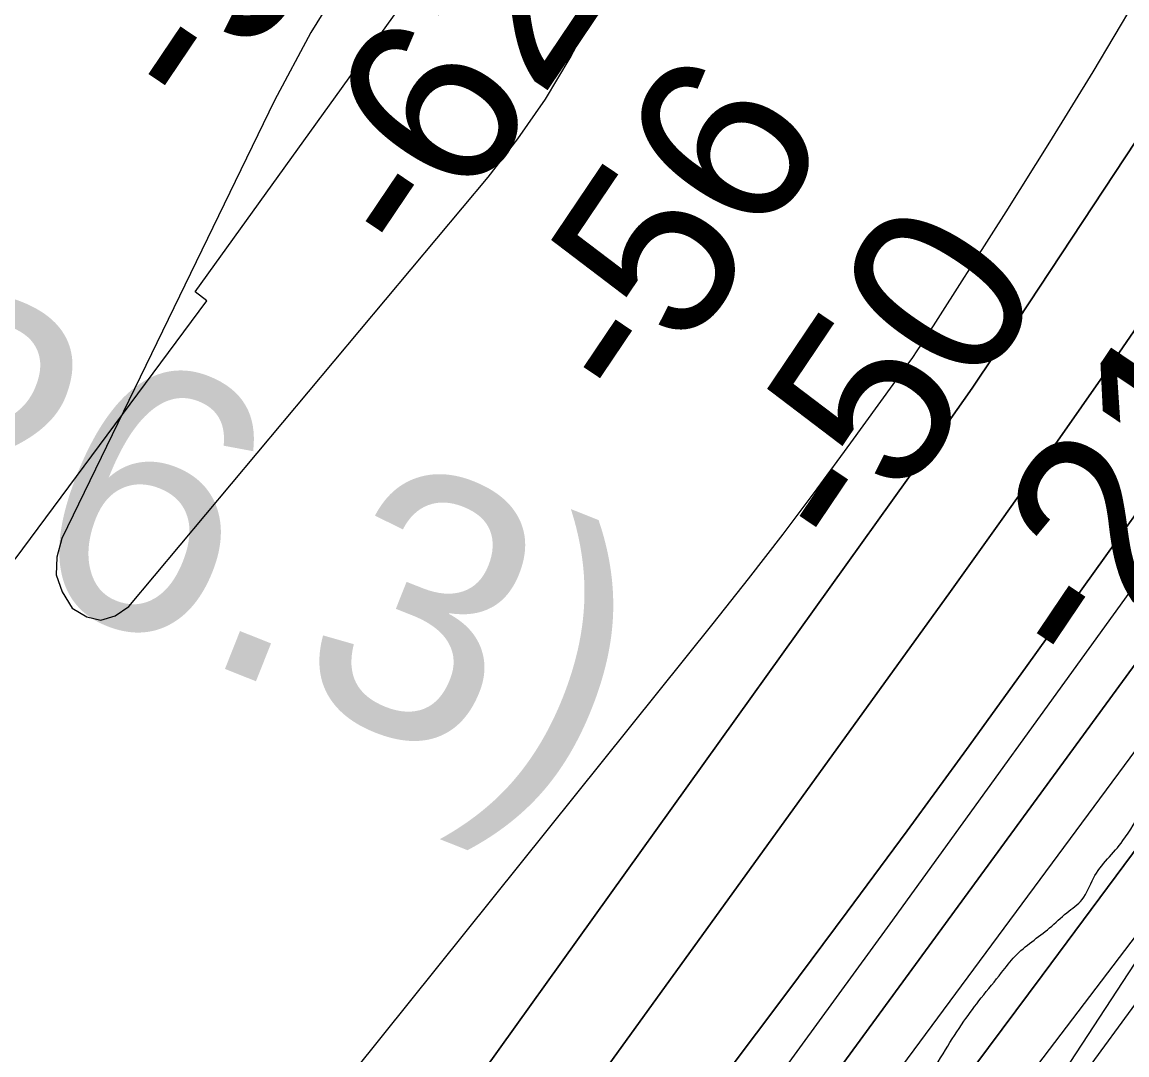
# Model space of a CAD drawing. Extents: x 3297735 to 3335592, y 670436 to 695807.
# Drawn here: x 3319666 to 3320087.2, y 689023 to 689416.7 of the extents above; entities that cross this region are included whole.
import ezdxf

# ---------------------------------------------------------------- set-up
doc = ezdxf.new("R2010")
doc.units = 0
for name, color, linetype in [('V-CHAN-NAID', 7, 'Continuous'), ('V-RIVR-EDGE', 7, 'Continuous'), ('V-RIVR-RANG', 7, 'Continuous'), ('V-ROAD-CNTR', 7, 'Continuous'), ('V-RRAP-RVMT', 7, 'Continuous'), ('V-TOPO-DPTH', 7, 'Continuous'), ('V-TOPO-MAJR', 7, 'Continuous'), ('V-TOPO-MINR', 7, 'Continuous'), ('V-TOPO-WATR', 7, 'Continuous')]:
    doc.layers.add(name, color=color, linetype=linetype)

msp = doc.modelspace()

# ---------------------------------------------------------------- linework, layer by layer
at = {"layer": 'V-RIVR-EDGE'}
msp.add_spline([(3319721.91, 688607.25), (3319733.2, 688627.78), (3319739.82, 688637.46), (3319746.04, 688644.42), (3319750.72, 688655.27), (3319752.28, 688659.14), (3319762.01, 688671.92), (3319781.47, 688699.79), (3319792.76, 688716.44), (3319801.32, 688726.89), (3319810.26, 688738.11), (3319819.98, 688747.01), (3319825.43, 688754.75), (3319830.49, 688762.88), (3319835.55, 688770.63), (3319840.23, 688780.31), (3319844.52, 688791.16), (3319846.86, 688795.42), (3319851.13, 688797.35), (3319854.24, 688799.66), (3319861.24, 688808.95), (3319869.41, 688820.96), (3319874.87, 688831.03), (3319884.99, 688845.35), (3319893.93, 688856.57), (3319900.54, 688860.82), (3319908.31, 688869.72), (3319918.43, 688881.33), (3319923.49, 688889.46), (3319928.16, 688897.21), (3319932.06, 688904.95), (3319939.44, 688912.69), (3319951.5, 688924.3), (3319955, 688930.88), (3319970.57, 688952.17), (3319976.4, 688958.36), (3319980.68, 688966.5), (3319987.3, 688976.95), (3319991.2, 688986.25), (3319997.81, 688992.82), (3320004.81, 689000.56), (3320006.38, 689006.76), (3320010.27, 689012.96), (3320018.06, 689024.96), (3320025.07, 689035.8), (3320031.68, 689044.71), (3320039.46, 689054.38), (3320044.52, 689060.57), (3320057.73, 689071.4), (3320064.34, 689077.2), (3320070.17, 689082.23), (3320074.45, 689090.36), (3320085.73, 689104.68), (3320093.52, 689116.3), (3320109.84, 689130.22), (3320125, 689144.14), (3320145.59, 689159.99), (3320166.96, 689177), (3320184.06, 689191.31), (3320194.55, 689197.87), (3320205.42, 689204.44), (3320211.64, 689209.85), (3320219.42, 689219.53), (3320234.59, 689238.11), (3320241.98, 689244.68), (3320253.64, 689257.45), (3320273.09, 689279.5), (3320283.99, 689297.32), (3320297.61, 689318.61), (3320312.03, 689344.56), (3320320.21, 689360.83), (3320328.41, 689380.97), (3320333.48, 689394.53), (3320349.85, 689425.9), (3320363.1, 689453.41), (3320368.17, 689465.42), (3320370.9, 689469.67), (3320379.06, 689477.41), (3320388.4, 689489.8), (3320394.62, 689499.09), (3320395.41, 689505.29), (3320397.76, 689513.82), (3320403.21, 689520.78), (3320409.04, 689527.75), (3320417.6, 689536.65), (3320423.43, 689544.39), (3320428.49, 689552.52), (3320431.24, 689564.54), (3320432.02, 689568.03), (3320442.14, 689581.19), (3320451.87, 689595.12), (3320462.77, 689612.93), (3320469.38, 689621.06), (3320477.55, 689631.51), (3320493.51, 689653.19), (3320500.9, 689665.19), (3320506.36, 689674.1), (3320514.54, 689688.82), (3320523.5, 689705.47), (3320534.4, 689723.28), (3320539.06, 689727.15), (3320544.9, 689735.28), (3320551.13, 689744.18), (3320556.58, 689752.7), (3320560.87, 689764.32), (3320568.26, 689774), (3320574.5, 689785.23), (3320578.79, 689794.53), (3320583.07, 689802.27), (3320590.86, 689815.83), (3320602.92, 689833.25), (3320613.43, 689849.12), (3320622.79, 689866.94), (3320636.42, 689890.17), (3320646.93, 689907.21), (3320658.22, 689926.96), (3320664.85, 689940.13), (3320664.87, 689948.66), (3320667.22, 689956.02), (3320676.55, 689968.02), (3320685.11, 689978.08), (3320691.73, 689991.25), (3320701.47, 690006.35), (3320706.14, 690016.04), (3320709.66, 690026.11), (3320715.89, 690035.79), (3320728.33, 690049.33), (3320741.18, 690068.69), (3320754.02, 690086.5), (3320761.81, 690100.44), (3320770.77, 690116.32), (3320777.39, 690127.16), (3320786.73, 690139.93), (3320794.89, 690149.22), (3320800.73, 690155.41), (3320806.18, 690166.26), (3320810.47, 690174), (3320820.98, 690192.59), (3320823.74, 690207.71), (3320829.97, 690218.16), (3320840.87, 690235.59), (3320854.1, 690256.5), (3320864.22, 690271.59), (3320869.28, 690277.01), (3320870.45, 690281.27), (3320876.68, 690289.4), (3320887.57, 690302.95), (3320901.57, 690319.98), (3320912.08, 690333.52), (3320919.47, 690342.43), (3320924.52, 690348.23), (3320932.3, 690356.35), (3320941.26, 690371.46), (3320956.44, 690393.91), (3320969.67, 690415.21), (3320973.57, 690422.57), (3320982.13, 690434.96), (3320987.2, 690444.64), (3320994.21, 690457.03), (3321000.83, 690467.87), (3321008.23, 690481.04), (3321017.97, 690500.02), (3321024.59, 690511.64), (3321030.43, 690518.6), (3321035.5, 690530.22), (3321040.94, 690537.19), (3321055.35, 690559.26), (3321068.58, 690577.84), (3321078.31, 690594.1), (3321086.87, 690605.72), (3321095.82, 690616.94), (3321102.82, 690625.84), (3321107.51, 690637.85), (3321113.34, 690645.6), (3321117.63, 690655.67), (3321123.87, 690670), (3321130.5, 690682.39), (3321142.57, 690701.37), (3321156.19, 690722.28), (3321168.65, 690743.19), (3321171.38, 690749.38), (3321176.05, 690754.41), (3321177.22, 690758.29), (3321181.12, 690767.2), (3321185.79, 690774.17), (3321192.03, 690789.28), (3321204.89, 690814.45), (3321214.25, 690834.98), (3321218.93, 690845.83), (3321223.61, 690855.12), (3321229.85, 690869.85), (3321238.03, 690883.79), (3321242.33, 690899.29), (3321247.41, 690912.46), (3321254.43, 690927.96), (3321263, 690946.55), (3321269.64, 690962.82), (3321273.93, 690973.67), (3321278.23, 690986.07), (3321286.44, 691015.52), (3321288.78, 691021.72), (3321293.84, 691028.3), (3321297.35, 691034.5), (3321303.19, 691045.34), (3321306.32, 691054.64), (3321308.29, 691066.66), (3321310.63, 691073.63), (3321314.52, 691079.44), (3321318.04, 691090.29), (3321320.01, 691103.08), (3321324.31, 691115.87), (3321326.26, 691120.13), (3321332.09, 691125.16), (3321336.76, 691133.68), (3321337.17, 691140.65), (3321337.18, 691146.47), (3321338.37, 691158.49), (3321341.12, 691172.44), (3321349.71, 691192.98), (3321372.69, 691236.35), (3321389.06, 691268.5), (3321398.41, 691284.38), (3321404.65, 691298.32), (3321407.38, 691307.24), (3321407.39, 691310.73), (3321407.79, 691316.15), (3321414.41, 691325.06), (3321416.76, 691334.75), (3321417.94, 691344.05), (3321422.24, 691356.06), (3321434.34, 691385.89), (3321448.39, 691422.7), (3321456.19, 691442.46), (3321462.05, 691458.34), (3321462.85, 691466.87), (3321467.91, 691477.72), (3321474.92, 691488.17), (3321481.15, 691497.85), (3321481.54, 691500.57), (3321489.74, 691519.94), (3321499.87, 691542.02), (3321510.79, 691564.87), (3321521.69, 691581.91), (3321529.1, 691598.18), (3321538.84, 691619.09), (3321550.12, 691632.64), (3321559.06, 691640.76), (3321566.84, 691650.44), (3321566.47, 691655.48), (3321567.25, 691659.74), (3321572.7, 691664.77), (3321581.26, 691676.38), (3321584.38, 691684.91), (3321587.11, 691693.43), (3321593.35, 691706.6), (3321601.92, 691721.7), (3321610.87, 691733.32), (3321617.87, 691739.5), (3321620.99, 691748.8), (3321624.5, 691755), (3321632.28, 691766.23), (3321637.34, 691773.97), (3321638.14, 691784.44), (3321641.66, 691795.29), (3321645.96, 691809.63), (3321651.03, 691820.47), (3321653.37, 691824.35), (3321658.42, 691828.99), (3321665.02, 691832.07), (3321673.18, 691838.64), (3321680.2, 691853.75), (3321683.72, 691866.15), (3321687.24, 691878.94), (3321691.93, 691892.5), (3321697.77, 691904.12), (3321704.38, 691909.54), (3321711, 691920.77), (3321724.23, 691939.74), (3321729.68, 691949.8), (3321733.59, 691959.49), (3321746.04, 691978.85), (3321765.1, 692000.13), (3321767.83, 692005.55), (3321769.01, 692012.53), (3321772.52, 692019.89), (3321782.64, 692034.6), (3321793.52, 692045.43), (3321802.86, 692057.43), (3321811.04, 692071.76), (3321820.77, 692085.31), (3321837.5, 692109.31), (3321852.67, 692125.56), (3321856.95, 692134.47), (3321865.51, 692146.08), (3321874.07, 692158.09), (3321882.62, 692162.33), (3321885.73, 692165.42), (3321887.31, 692179.77), (3321889.66, 692189.46), (3321896.67, 692199.14), (3321906.39, 692208.81), (3321914.56, 692218.87), (3321921.95, 692230.87), (3321931.31, 692249.47), (3321940.25, 692259.91), (3321951.52, 692266.48), (3321951.14, 692271.52), (3321953.48, 692276.17), (3321960.48, 692283.13), (3321960.49, 692288.17), (3321960.5, 692292.05), (3321966.73, 692300.96), (3321976.84, 692312.95), (3321985.4, 692326.12), (3321999.02, 692342.37), (3322004.07, 692347.79), (3322006.8, 692355.15), (3322018.86, 692369.86), (3322032.48, 692387.27), (3322035.98, 692394.25), (3322046.88, 692410.89), (3322053.89, 692419.41), (3322062.45, 692431.8), (3322080.36, 692459.29), (3322099.43, 692486.77), (3322109.15, 692500.71), (3322113.45, 692513.5), (3322120.08, 692527.44), (3322124.37, 692536.35), (3322130.59, 692544.09), (3322144.19, 692555.69), (3322154.3, 692563.42), (3322157.8, 692568.07), (3322157.81, 692573.5), (3322158.99, 692580.09), (3322165.23, 692595.2), (3322169.9, 692601), (3322176.9, 692609.9), (3322181.58, 692618.04), (3322185.48, 692627.33), (3322187.82, 692635.08), (3322190.16, 692638.96), (3322199.11, 692652.12), (3322206.11, 692660.24), (3322215.05, 692669.14), (3322221.67, 692679.21), (3322228.68, 692689.66), (3322230.65, 692701.29), (3322234.15, 692707.1), (3322239.98, 692713.68), (3322240.78, 692721.82), (3322246.62, 692732.28), (3322257.13, 692747.76), (3322269.19, 692761.31), (3322281.64, 692779.5), (3322287.08, 692784.53), (3322289.82, 692793.44), (3322298.4, 692811.26), (3322311.23, 692827.9), (3322325.25, 692849.2), (3322340.82, 692872.04), (3322357.55, 692894.49), (3322366.5, 692909.98), (3322374.67, 692919.27), (3322378.18, 692925.85), (3322378.19, 692932.44), (3322378.2, 692936.32), (3322380.16, 692941.75), (3322387.16, 692950.65), (3322397.3, 692972.73), (3322404.3, 692982.41), (3322407.81, 692990.54), (3322418.32, 693006.42), (3322430.38, 693021.51), (3322439.35, 693040.49), (3322447.92, 693056.37), (3322451.06, 693071.49), (3322451.87, 693088.16), (3322455.41, 693108.32), (3322461.66, 693123.43), (3322462.07, 693131.96), (3322461.33, 693147.08), (3322471.06, 693161.02), (3322480.02, 693177.67), (3322484.71, 693192.01), (3322487.85, 693207.9), (3322490.57, 693210.61), (3322500.3, 693224.93), (3322521.3, 693248.15), (3322539.95, 693264), (3322547.34, 693272.91), (3322550.08, 693282.59), (3322550.88, 693291.9), (3322552.45, 693297.71), (3322564.89, 693311.64), (3322570.72, 693318.61), (3322576.95, 693326.74), (3322580.47, 693340.69), (3322590.2, 693351.91), (3322600.3, 693359.25), (3322603.79, 693359.25), (3322609.2, 693353.42), (3322618.52, 693357.27), (3322625.13, 693363.85), (3322634.47, 693378.56), (3322653.93, 693404.88), (3322678.44, 693438.95), (3322692.84, 693458.69), (3322701, 693465.26), (3322708.76, 693467.96), (3322714.21, 693474.54), (3322719.66, 693481.51), (3322729.79, 693501.26), (3322740.68, 693515.19), (3322746.53, 693526.81), (3322752.77, 693541.92), (3322764.43, 693554.69), (3322769.49, 693562.82), (3322774.19, 693578.71), (3322781.2, 693591.1), (3322787.42, 693598.84), (3322795.21, 693610.46), (3322799.12, 693622.47), (3322801.47, 693634.49), (3322804.6, 693643.4), (3322808.49, 693648.82), (3322813.15, 693654.23), (3322817.07, 693670.51), (3322820.98, 693684.08), (3322828, 693699.57), (3322828.79, 693704.61), (3322829.58, 693711.2), (3322831.15, 693715.46), (3322838.93, 693727.85), (3322846.35, 693746.06), (3322854.15, 693763.88), (3322858.81, 693768.14), (3322865.03, 693775.88), (3322871.27, 693789.05), (3322877.11, 693797.95), (3322877.51, 693803.38), (3322881.8, 693810.74), (3322885.32, 693822.75), (3322886.52, 693837.48), (3322887.31, 693846.79), (3322888.49, 693852.22), (3322893.57, 693866.16), (3322903.7, 693885.14), (3322914.59, 693899.85), (3322916.94, 693906.83), (3322916.96, 693914.97), (3322915.81, 693921.56), (3322917, 693934.75), (3322920.53, 693950.25), (3322928.35, 693973.5), (3322938.09, 693991.7), (3322943.16, 694004.1), (3322945.88, 694005.64), (3322947.06, 694014.95), (3322947.71, 694018)], degree=3, dxfattribs=at)
at = {"layer": 'V-ROAD-CNTR'}
msp.add_spline([(3321115.64, 689341.57), (3320860.23, 689006.78), (3320525.5, 688555.88), (3320190.52, 688114.56), (3319698.35, 687479.71), (3319438.48, 687141.6)], degree=3, dxfattribs=at)
at = {"layer": 'V-RRAP-RVMT'}
for p, q in [((3319731.95, 689313.9), (3319812.59, 689426.06)), ((3319736.47, 689310.51), (3319731.95, 689313.9)), ((3319663.29, 689211.98), (3319736.47, 689310.51)), ((3320135.38, 689126.92), (3320051.09, 688998.32))]:
    msp.add_line(p, q, dxfattribs=at)
at = {"layer": 'V-TOPO-DPTH'}
for points in [[(3320996.04, 690555.87), (3320641.24, 689989.03), (3320635.2, 689979.44), (3320629.14, 689969.87), (3320623.04, 689960.32), (3320616.91, 689950.79), (3320539.44, 689830.89), (3320494.26, 689761.63), (3320448.68, 689692.62), (3320402.52, 689624.01), (3320355.95, 689555.67), (3320145.84, 689250.07), (3320133.44, 689232.2), (3320120.94, 689214.41), (3320108.28, 689196.72), (3320095.52, 689179.11), (3319842.57, 688833.16), (3319808.05, 688786.28), (3319773.33, 688739.55), (3319738.29, 688693.06), (3319703.05, 688646.72), (3319679.46, 688615.91)], [(3319679.46, 688615.91), (3319703.05, 688646.72), (3319738.29, 688693.06), (3319773.33, 688739.55), (3319808.05, 688786.28), (3319842.57, 688833.16), (3320095.52, 689179.11), (3320108.28, 689196.72), (3320120.94, 689214.41), (3320133.44, 689232.2), (3320145.84, 689250.07), (3320355.95, 689555.67), (3320402.52, 689624.01), (3320448.68, 689692.62), (3320494.26, 689761.63), (3320539.44, 689830.89), (3320616.91, 689950.79), (3320623.04, 689960.32), (3320629.14, 689969.87), (3320635.2, 689979.44), (3320641.24, 689989.03), (3320996.04, 690555.87)], [(3319581.69, 688600.28), (3319654.3, 688697.25), (3319693.33, 688749.64), (3319732.17, 688802.16), (3319770.74, 688854.88), (3319809.12, 688907.74), (3320019.34, 689198.76), (3320039.7, 689227.2), (3320059.91, 689255.74), (3320079.89, 689284.46), (3320099.72, 689313.27), (3320150.36, 689387.54), (3320195.22, 689453.68), (3320239.86, 689519.98), (3320284.17, 689586.49), (3320328.25, 689653.16), (3320537.52, 689971.32), (3320549.89, 689990.19), (3320562.22, 690009.07)], [(3320562.22, 690009.07), (3320549.89, 689990.19), (3320537.52, 689971.32), (3320328.25, 689653.16), (3320284.17, 689586.49), (3320239.86, 689519.98), (3320195.22, 689453.68), (3320150.36, 689387.54), (3320099.72, 689313.27), (3320079.89, 689284.46), (3320059.91, 689255.74), (3320039.7, 689227.2), (3320019.34, 689198.76), (3319809.12, 688907.74), (3319770.74, 688854.88), (3319732.17, 688802.16), (3319693.33, 688749.64), (3319654.3, 688697.25), (3319581.69, 688600.28)], [(3319627.34, 688607.8), (3319957.61, 689046.69), (3319980.61, 689077.48), (3320003.47, 689108.37), (3320026.12, 689139.42), (3320048.62, 689170.58), (3320087.62, 689224.97), (3320090.5, 689229.02), (3320093.36, 689233.08), (3320096.19, 689237.16), (3320099, 689241.26), (3320330.44, 689581.09), (3320376.05, 689648.24), (3320421.54, 689715.47), (3320466.85, 689782.82), (3320512.05, 689850.25), (3320580.23, 689952.25), (3320591.2, 689968.78), (3320602.09, 689985.35), (3320612.88, 690001.99)], [(3320612.88, 690001.99), (3320602.09, 689985.35), (3320591.2, 689968.78), (3320580.23, 689952.25), (3320512.05, 689850.25), (3320466.85, 689782.82), (3320421.54, 689715.47), (3320376.05, 689648.24), (3320330.44, 689581.09), (3320099, 689241.26), (3320096.19, 689237.16), (3320093.36, 689233.08), (3320090.5, 689229.02), (3320087.62, 689224.97), (3320048.62, 689170.58), (3320026.12, 689139.42), (3320003.47, 689108.37), (3319980.61, 689077.48), (3319957.61, 689046.69), (3319627.34, 688607.8)], [(3320683.24, 689999.44), (3320669.16, 689977.35), (3320655.05, 689955.27), (3320640.89, 689933.22), (3320626.71, 689911.19), (3320275.49, 689367.01), (3320256.11, 689337.26), (3320236.56, 689307.62), (3320216.75, 689278.16), (3320196.78, 689248.8), (3320176.52, 689219.64), (3320156.04, 689190.64), (3320135.24, 689161.87), (3320114.23, 689133.24), (3320054.85, 689053.3), (3320003.89, 688984.89), (3319952.79, 688916.58), (3319901.5, 688848.43), (3319850.07, 688780.37), (3319671.76, 688545.1)], [(3320683.24, 689999.44), (3320669.16, 689977.35), (3320655.05, 689955.27), (3320640.89, 689933.22), (3320626.71, 689911.19), (3320275.49, 689367.01), (3320256.11, 689337.26), (3320236.56, 689307.62), (3320216.75, 689278.16), (3320196.78, 689248.8), (3320176.52, 689219.64), (3320156.04, 689190.64), (3320135.24, 689161.87), (3320114.23, 689133.24), (3320054.85, 689053.3), (3320003.89, 688984.89), (3319952.79, 688916.58), (3319901.5, 688848.43), (3319850.07, 688780.37), (3319671.76, 688545.1)], [(3319719.48, 688552.71), (3319934.81, 688833.9), (3319977.14, 688889.61), (3320019.17, 688945.53), (3320060.77, 689001.78), (3320102.08, 689058.25), (3320172.7, 689155.58), (3320178.42, 689163.59), (3320184.07, 689171.64), (3320189.6, 689179.77), (3320195.05, 689187.96), (3320410.01, 689515.72), (3320455.96, 689586.06), (3320501.75, 689656.51), (3320547.28, 689727.12), (3320592.64, 689797.84), (3320674.76, 689926.39), (3320678.93, 689932.92), (3320683.11, 689939.45), (3320687.3, 689945.97), (3320691.48, 689952.5), (3320721.55, 689999.29)], [(3319018.76, 687976.76), (3319114.53, 688097.32), (3319177.77, 688176.6), (3319241.23, 688255.71), (3319305.01, 688334.55), (3319369.02, 688413.22), (3319497.63, 688570.66), (3319517.37, 688594.94), (3319537.03, 688619.27), (3319556.58, 688643.7), (3319576.06, 688668.19), (3319640.87, 688750.06), (3319692.21, 688815.89), (3319742.93, 688882.2), (3319792.69, 688949.23), (3319841.82, 689016.73), (3320010.1, 689251.46), (3320019.2, 689264.31), (3320028.2, 689277.22), (3320037.04, 689290.24), (3320045.79, 689303.33), (3320499.15, 689990.55), (3320503.56, 689997.26)], [(3320503.56, 689997.26), (3320499.15, 689990.55), (3320045.79, 689303.33), (3320037.04, 689290.24), (3320028.2, 689277.22), (3320019.2, 689264.31), (3320010.1, 689251.46), (3319841.82, 689016.73), (3319792.69, 688949.23), (3319742.93, 688882.2), (3319692.21, 688815.89), (3319640.87, 688750.06), (3319576.06, 688668.19), (3319556.58, 688643.7), (3319537.03, 688619.27), (3319517.37, 688594.94), (3319497.63, 688570.66), (3319369.02, 688413.22), (3319305.01, 688334.55), (3319241.23, 688255.71), (3319177.77, 688176.6), (3319114.53, 688097.32), (3319018.76, 687976.76)]]:
    msp.add_lwpolyline(points, dxfattribs=at)
at = {"layer": 'V-TOPO-MAJR'}
msp.add_lwpolyline([(3319479.49, 688626.23), (3319496.15, 688647.14), (3319512.84, 688668.02), (3319529.55, 688688.88), (3319929.52, 689187.5), (3319942.93, 689204.48), (3319956.17, 689221.58), (3319969.16, 689238.87), (3319981.98, 689256.3), (3320003.83, 689286.47), (3320005.57, 689288.92), (3320007.28, 689291.39), (3320008.95, 689293.89), (3320010.59, 689296.41), (3320041.15, 689344.36), (3320057.86, 689370.99), (3320074.31, 689397.77), (3320090.38, 689424.78), (3320106.2, 689451.95), (3320423.42, 690005.79)], dxfattribs=at)
at = {"layer": 'V-TOPO-MINR'}
for points in [[(3319679.46, 688615.91), (3319703.05, 688646.72), (3319738.29, 688693.06), (3319773.33, 688739.55), (3319808.05, 688786.28), (3319842.57, 688833.16), (3320095.52, 689179.11), (3320108.28, 689196.72), (3320120.94, 689214.41), (3320133.44, 689232.2), (3320145.84, 689250.07), (3320355.95, 689555.67), (3320402.52, 689624.01), (3320448.68, 689692.62), (3320494.26, 689761.63), (3320539.44, 689830.89), (3320616.91, 689950.79), (3320623.04, 689960.32), (3320629.14, 689969.87), (3320635.2, 689979.44), (3320641.24, 689989.03), (3320996.04, 690555.87)], [(3319652.48, 688611.77), (3319774.86, 688773.08), (3319831.01, 688847.62), (3319886.8, 688922.41), (3319942.07, 688997.59), (3319997, 689073.03), (3320091.36, 689203.6), (3320098.8, 689213.98), (3320106.19, 689224.39), (3320113.49, 689234.86), (3320120.74, 689245.37), (3320512.18, 689817.46), (3320530.03, 689843.76), (3320547.74, 689870.14), (3320565.26, 689896.65), (3320582.65, 689923.25), (3320612.38, 689969.1), (3320614.8, 689972.84), (3320617.2, 689976.6), (3320619.58, 689980.36), (3320621.95, 689984.13), (3320688.75, 690091.22)], [(3319581.69, 688600.28), (3319654.3, 688697.25), (3319693.33, 688749.64), (3319732.17, 688802.16), (3319770.74, 688854.88), (3319809.12, 688907.74), (3320019.34, 689198.76), (3320039.7, 689227.2), (3320059.91, 689255.74), (3320079.89, 689284.46), (3320099.72, 689313.27), (3320150.36, 689387.54), (3320195.22, 689453.68), (3320239.86, 689519.98), (3320284.17, 689586.49), (3320328.25, 689653.16), (3320537.52, 689971.32), (3320549.89, 689990.19), (3320562.22, 690009.07)], [(3319627.34, 688607.8), (3319957.61, 689046.69), (3319980.61, 689077.48), (3320003.47, 689108.37), (3320026.12, 689139.42), (3320048.62, 689170.58), (3320087.62, 689224.97), (3320090.5, 689229.02), (3320093.36, 689233.08), (3320096.19, 689237.16), (3320099, 689241.26), (3320330.44, 689581.09), (3320376.05, 689648.24), (3320421.54, 689715.47), (3320466.85, 689782.82), (3320512.05, 689850.25), (3320580.23, 689952.25), (3320591.2, 689968.78), (3320602.09, 689985.35), (3320612.88, 690001.99)], [(3319695.38, 688548.91), (3320099.8, 689080.38), (3320112.15, 689096.73), (3320124.41, 689113.14), (3320136.55, 689129.64), (3320148.61, 689146.19), (3320169.33, 689174.86), (3320170.95, 689177.14), (3320172.56, 689179.43), (3320174.14, 689181.75), (3320175.69, 689184.08), (3320221.75, 689253.91), (3320246.26, 689291.21), (3320270.68, 689328.56), (3320294.97, 689366), (3320319.17, 689403.5), (3320632.02, 689890.01), (3320650.47, 689918.73), (3320668.91, 689947.45), (3320687.33, 689976.19), (3320705.74, 690004.94)], [(3319719.48, 688552.71), (3319934.81, 688833.9), (3319977.14, 688889.61), (3320019.17, 688945.53), (3320060.77, 689001.78), (3320102.08, 689058.25), (3320172.7, 689155.58), (3320178.42, 689163.59), (3320184.07, 689171.64), (3320189.6, 689179.77), (3320195.05, 689187.96), (3320410.01, 689515.72), (3320455.96, 689586.06), (3320501.75, 689656.51), (3320547.28, 689727.12), (3320592.64, 689797.84), (3320674.76, 689926.39), (3320678.93, 689932.92), (3320683.11, 689939.45), (3320687.3, 689945.97), (3320691.48, 689952.5), (3320721.55, 689999.29)], [(3320503.56, 689997.26), (3320499.15, 689990.55), (3320045.79, 689303.33), (3320037.04, 689290.24), (3320028.2, 689277.22), (3320019.2, 689264.31), (3320010.1, 689251.46), (3319841.82, 689016.73), (3319792.69, 688949.23), (3319742.93, 688882.2), (3319692.21, 688815.89), (3319640.87, 688750.06), (3319576.06, 688668.19), (3319556.58, 688643.7), (3319537.03, 688619.27), (3319517.37, 688594.94), (3319497.63, 688570.66), (3319369.02, 688413.22), (3319305.01, 688334.55), (3319241.23, 688255.71), (3319177.77, 688176.6), (3319114.53, 688097.32), (3319018.76, 687976.76)], [(3319668.69, 688568.83), (3320100, 689151.89), (3320118.77, 689177.52), (3320137.37, 689203.28), (3320155.72, 689229.22), (3320173.9, 689255.28), (3320242.02, 689353.96), (3320293.79, 689429.69), (3320345.08, 689505.73), (3320395.67, 689582.24), (3320445.79, 689659.06), (3320621.7, 689931.42), (3320631.77, 689947.07), (3320641.8, 689962.73), (3320651.79, 689978.43), (3320661.74, 689994.15)], [(3319791.39, 689437.64), (3319776.1, 689412.72), (3319762.18, 689386.88), (3319681.1, 689219.86), (3319679.22, 689212.79), (3319678.99, 689205.96)], [(3319678.99, 689205.96), (3319681.24, 689199.51), (3319685.13, 689193.31), (3319690.63, 689190.06), (3319696.07, 689188.76), (3319701.43, 689190.37), (3319706.74, 689193.92), (3319843.7, 689357.63), (3319855.02, 689372.23), (3319865.57, 689387.31), (3319874.99, 689403.14), (3319883.64, 689419.46)]]:
    msp.add_lwpolyline(points, dxfattribs=at)
at = {"layer": 'V-TOPO-WATR'}
msp.add_lwpolyline([(3319671.76, 688545.1), (3319850.07, 688780.37), (3319901.5, 688848.43), (3319952.79, 688916.58), (3320003.89, 688984.89), (3320054.85, 689053.3), (3320114.23, 689133.24), (3320135.24, 689161.87), (3320156.04, 689190.64), (3320176.52, 689219.64), (3320196.78, 689248.8), (3320216.75, 689278.16), (3320236.56, 689307.62), (3320256.11, 689337.26), (3320275.49, 689367.01), (3320626.71, 689911.19), (3320640.89, 689933.22), (3320655.05, 689955.27), (3320669.16, 689977.35), (3320683.24, 689999.44)], dxfattribs=at)

# ---------------------------------------------------------------- texts
at = {"layer": 'V-CHAN-NAID'}
msp.add_text('ARLINGTON RANGE FRONT (226.3)', height=100, rotation=338.345, dxfattribs=at).set_placement((3317784.56, 689947.85))
at = {"layer": 'V-RIVR-RANG'}
for s, p in [('-58', (3319736.53, 689377.07)), ('-62', (3319819.33, 689320.99)), ('-56', (3319902.42, 689265.35)), ('-50', (3319984.77, 689208.61)), ('-21', (3320075.23, 689163.9))]:
    msp.add_text(s, height=67, rotation=56.0299, dxfattribs=at).set_placement(p)

doc.saveas('drawing.dxf')
